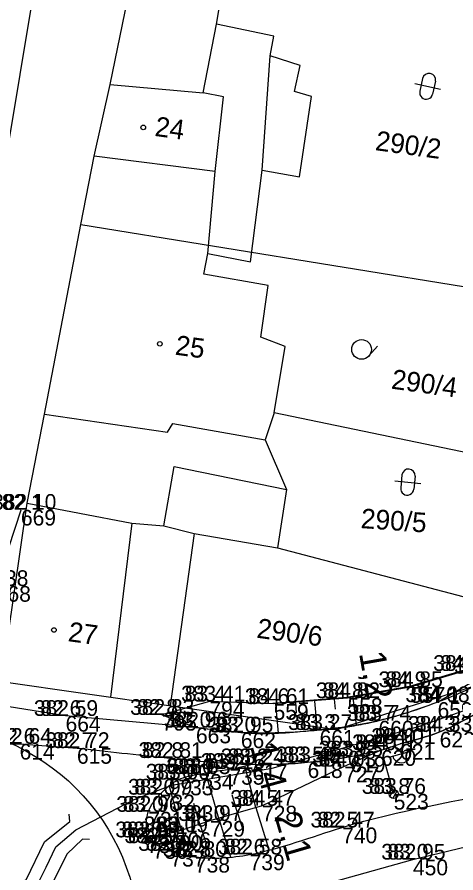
# Model space of a CAD drawing. Extents: x -514509 to -512782, y -1144610 to -1143439.
# Drawn here: x -513286.5 to -513253, y -1143599.3 to -1143533.9 of the extents above; entities that cross this region are included whole.
import ezdxf

# ---------------------------------------------------------------- set-up
doc = ezdxf.new("R2010")
doc.units = 0
for name, color, linetype in [('Vrstva 1', 7, 'Continuous'), ('Vrstva 10', 7, 'Continuous'), ('Vrstva 11', 7, 'Continuous'), ('Vrstva 12', 7, 'Continuous'), ('Vrstva 46', 7, 'Continuous'), ('Vrstva 50', 7, 'Continuous'), ('Vrstva 57', 7, 'Continuous'), ('Vrstva 58', 7, 'Continuous'), ('Vrstva 59', 7, 'Continuous'), ('Vrstva 6', 7, 'Continuous'), ('Vrstva 60', 7, 'Continuous'), ('Vrstva 61', 7, 'Continuous'), ('Vrstva 8', 7, 'Continuous'), ('Vrstva 9', 7, 'Continuous')]:
    doc.layers.add(name, color=color, linetype=linetype)

msp = doc.modelspace()

# ---------------------------------------------------------------- linework, layer by layer
at = {"layer": 'Vrstva 1'}
msp.add_lwpolyline([(-513284.871, -1143600.012), (-513284.292, -1143598.846), (-513283.544, -1143597.293), (-513282.035, -1143595.998), (-513277.572, -1143593.663), (-513274.714, -1143592.589), (-513267.017, -1143591.275), (-513255.856, -1143588.1), (-513249.812, -1143585.976)], dxfattribs=at)
at = {"layer": 'Vrstva 10'}
for points in [[(-513582.696, -1143761.24), (-513581.966, -1143752.218), (-513543.007, -1143722.265), (-513536.98, -1143726.125), (-513503.11, -1143701.59), (-513467.163, -1143704.368), (-513409.406, -1143670.068), (-513367.763, -1143641.182), (-513337.875, -1143622.14), (-513302.677, -1143606.244), (-513297.569, -1143595.846), (-513289.461, -1143596.696), (-513287.694, -1143584.666), (-513262.147, -1143588.316), (-513251.067, -1143584.844), (-513248.39, -1143579.25), (-513218.784, -1143572.229), (-513191.434, -1143567.629), (-513154.1, -1143564.42), (-513082.649, -1143574.448)], [(-513582.696, -1143761.24), (-513581.966, -1143752.218), (-513543.007, -1143722.265), (-513536.98, -1143726.125), (-513503.11, -1143701.59), (-513467.163, -1143704.368), (-513409.406, -1143670.068), (-513367.763, -1143641.182), (-513337.875, -1143622.14), (-513302.677, -1143606.244), (-513297.569, -1143595.846), (-513289.461, -1143596.696), (-513287.694, -1143584.666), (-513262.147, -1143588.316), (-513251.067, -1143584.844), (-513248.39, -1143579.25), (-513218.784, -1143572.229), (-513191.434, -1143567.629), (-513154.1, -1143564.42), (-513082.649, -1143574.448)], [(-513272.851, -1143588.177), (-513282.807, -1143587.29), (-513289.691, -1143586.178), (-513290.018, -1143584.243), (-513289.63, -1143582.249), (-513288.138, -1143577.372), (-513286.216, -1143571.555)], [(-513248.898, -1143581.879), (-513252.304, -1143583.85), (-513256.484, -1143585.088), (-513261.272, -1143585.929), (-513266.919, -1143586.377), (-513271.818, -1143586.191), (-513275.455, -1143587.207), (-513272.851, -1143588.177), (-513269.418, -1143588.55)], [(-513254.387, -1143586.238), (-513250.697, -1143584.065), (-513248.898, -1143581.879)], [(-513266.768, -1143586.362), (-513266.559, -1143588.607)], [(-513265.24, -1143586.225), (-513265.19, -1143587.08)], [(-513263.787, -1143586.157), (-513263.589, -1143588.395)], [(-513262.285, -1143586.019), (-513262.206, -1143586.776)], [(-513260.872, -1143585.881), (-513260.614, -1143587.999)], [(-513290.434, -1143637.326), (-513290.385, -1143631.195), (-513290.564, -1143626.422), (-513290.743, -1143623.053), (-513290.783, -1143622.667), (-513290.923, -1143619.471), (-513290.894, -1143616.156), (-513290.808, -1143613.127), (-513290.545, -1143610.632), (-513290.21, -1143607.241), (-513289.598, -1143600.868), (-513289.258, -1143594.412), (-513289.422, -1143589.472), (-513286.324, -1143589.424), (-513281.937, -1143589.739)], [(-513258.711, -1143589.898), (-513257.245, -1143589.431)], [(-513258.711, -1143589.898), (-513257.245, -1143589.431)], [(-513258.711, -1143589.898), (-513261.519, -1143591.16), (-513267.799, -1143594.149), (-513271.781, -1143595.312), (-513274.381, -1143596.172), (-513276.586, -1143596.561)], [(-513264.321, -1143590.827), (-513263.008, -1143590.671), (-513261.832, -1143590.515), (-513261.05, -1143590.392)], [(-513268.541, -1143590.983), (-513267.807, -1143590.991)], [(-513271.108, -1143595.113), (-513272.104, -1143591.66)], [(-513268.267, -1143594.278), (-513269.118, -1143591.089)], [(-513273.952, -1143596.03), (-513274.866, -1143592.681)], [(-513269.677, -1143594.697), (-513270.084, -1143593.323)], [(-513272.554, -1143595.566), (-513273.015, -1143593.978)], [(-513268.267, -1143594.278), (-513267.253, -1143597.56)], [(-513269.677, -1143594.697), (-513269.24, -1143596.059)], [(-513272.554, -1143595.566), (-513272.103, -1143596.956)], [(-513271.108, -1143595.113), (-513270.214, -1143598.05)], [(-513273.952, -1143596.03), (-513273.248, -1143598.005)], [(-513276.586, -1143596.561), (-513276.152, -1143596.997)]]:
    msp.add_lwpolyline(points, dxfattribs=at)
for points in [[(-513123.946, -1143569.095), (-513136.959, -1143567.384), (-513147.544, -1143566.738), (-513160.182, -1143566.568), (-513173.688, -1143567.587), (-513189.822, -1143569.464), (-513207.783, -1143571.88), (-513222.493, -1143574.402), (-513233.063, -1143576.666), (-513241.875, -1143578.979), (-513244.418, -1143579.885), (-513245.683, -1143580.636), (-513246.818, -1143581.512), (-513247.979, -1143582.57), (-513250.194, -1143584.261), (-513254.387, -1143586.238), (-513258.899, -1143587.657), (-513263.404, -1143588.363), (-513269.418, -1143588.55), (-513272.851, -1143588.177)], [(-513257.245, -1143589.431), (-513254.229, -1143588.505), (-513250.102, -1143586.392), (-513247.476, -1143584.933), (-513245.605, -1143583.389), (-513244.222, -1143582.217), (-513242.919, -1143581.425), (-513240.929, -1143580.476), (-513238.55, -1143579.701), (-513235.633, -1143579.04), (-513227.79, -1143577.445), (-513216.392, -1143575.319), (-513202.945, -1143573.374), (-513183.589, -1143570.866), (-513165.858, -1143569.141), (-513150.059, -1143568.836), (-513140.147, -1143569.606), (-513128.565, -1143571.075), (-513110.146, -1143573.354)], [(-513110.146, -1143573.354), (-513128.565, -1143571.075), (-513140.147, -1143569.606), (-513150.059, -1143568.836), (-513165.858, -1143569.141), (-513183.589, -1143570.866), (-513202.945, -1143573.374), (-513216.392, -1143575.319), (-513227.79, -1143577.445), (-513235.633, -1143579.04), (-513238.55, -1143579.701), (-513240.929, -1143580.476), (-513242.919, -1143581.425), (-513244.222, -1143582.217), (-513245.605, -1143583.389), (-513247.476, -1143584.933), (-513250.102, -1143586.392), (-513254.229, -1143588.505), (-513257.245, -1143589.431)], [(-513276.152, -1143596.997), (-513274.802, -1143597.59), (-513272.927, -1143598.05), (-513268.755, -1143597.873), (-513261.681, -1143595.809), (-513248.307, -1143592.834), (-513234.475, -1143589.658), (-513220.565, -1143587), (-513211.071, -1143585.455)], [(-513254.387, -1143586.238), (-513256.194, -1143586.881), (-513257.56, -1143587.299), (-513258.899, -1143587.657)], [(-513105.656, -1143589.572), (-513111.398, -1143588.825), (-513120.896, -1143588.124), (-513127.781, -1143587.815), (-513134.493, -1143587.399), (-513145.289, -1143587.917), (-513154.263, -1143588.165), (-513167.107, -1143589.025), (-513183.18, -1143590.33), (-513202.182, -1143592.368), (-513213.364, -1143594.183), (-513223.359, -1143596.374), (-513234.22, -1143598.682), (-513248.131, -1143602.316), (-513262.889, -1143606.569), (-513272.412, -1143609.783), (-513278.746, -1143612.526), (-513284.257, -1143615.463), (-513287.251, -1143617.25), (-513289.125, -1143618.716), (-513289.862, -1143619.586), (-513289.805, -1143620.367), (-513289.601, -1143620.971)], [(-513263.404, -1143588.363), (-513262.189, -1143588.242), (-513260.95, -1143588.067), (-513259.522, -1143587.794), (-513257.56, -1143587.299)], [(-513125.264, -1143589.045), (-513135.661, -1143588.368), (-513143.283, -1143588.407), (-513146.019, -1143588.597), (-513154.875, -1143589.536), (-513169.823, -1143590.946), (-513182.203, -1143592.15), (-513200.496, -1143594.572), (-513221.669, -1143598.242), (-513242.802, -1143603.101), (-513261.502, -1143608.166), (-513271.576, -1143611.724), (-513278.023, -1143614.872), (-513282.94, -1143617.541)], [(-513269.418, -1143588.55), (-513268.216, -1143588.62), (-513267.208, -1143588.62), (-513266.326, -1143588.591), (-513265.088, -1143588.494), (-513263.404, -1143588.363)], [(-513281.937, -1143589.739), (-513275.067, -1143590.496), (-513268.541, -1143590.983), (-513264.321, -1143590.827), (-513261.05, -1143590.392), (-513258.711, -1143589.898)], [(-513261.05, -1143590.392), (-513259.89, -1143590.166), (-513259.344, -1143590.059), (-513258.746, -1143589.913)], [(-513276.586, -1143596.561), (-513276.489, -1143594.611), (-513275.613, -1143593.299), (-513274.192, -1143592.154), (-513272.657, -1143591.728), (-513270.289, -1143591.344), (-513268.541, -1143590.983)], [(-513267.807, -1143590.991), (-513266.294, -1143590.972), (-513265.276, -1143590.914), (-513264.321, -1143590.827)]]:
    msp.add_spline(points, degree=3, dxfattribs=at)
at = {"layer": 'Vrstva 12'}
for points in [[(-513248.753, -1143579.775), (-513248.956, -1143581.832), (-513252.362, -1143583.803), (-513256.542, -1143585.041), (-513261.33, -1143585.882), (-513266.977, -1143586.33)], [(-513248.695, -1143579.822), (-513248.898, -1143581.879), (-513252.304, -1143583.85), (-513256.484, -1143585.088), (-513261.272, -1143585.929), (-513266.919, -1143586.377)], [(-513248.695, -1143579.822), (-513248.898, -1143581.879), (-513252.304, -1143583.85), (-513256.484, -1143585.088), (-513261.272, -1143585.929), (-513266.919, -1143586.377)]]:
    msp.add_lwpolyline(points, dxfattribs=at)
at = {"layer": 'Vrstva 46'}
msp.add_lwpolyline([(-513248.695, -1143579.822), (-513248.898, -1143581.879), (-513252.304, -1143583.85), (-513256.484, -1143585.088), (-513261.272, -1143585.929), (-513266.919, -1143586.377)], dxfattribs=at)
at = {"layer": 'Vrstva 50'}
msp.add_circle((-513293.745, -1143604.53), 16.579, dxfattribs=at)
at = {"layer": 'Vrstva 6'}
for p, q in [((-513258.02, -1143590.416), (-513256.267, -1143589.926)), ((-513257.833, -1143592.907), (-513258.492, -1143590.548)), ((-513258.033, -1143593.433), (-513257.731, -1143592.896)), ((-513257.817, -1143593.584), (-513257.488, -1143593))]:
    msp.add_line(p, q, dxfattribs=at)
msp.add_lwpolyline([(-513413.969, -1143682.409), (-513403.805, -1143675.248), (-513392.133, -1143667.024), (-513380.381, -1143658.412), (-513367.637, -1143649.641), (-513357.691, -1143643.188), (-513346.467, -1143636.319), (-513334.512, -1143629.443), (-513322.183, -1143622.808), (-513313.555, -1143618.663), (-513300.91, -1143613.176), (-513292.314, -1143609.739), (-513280.019, -1143605.312), (-513267.676, -1143601.424), (-513256.27, -1143598.259), (-513248.762, -1143596.434), (-513231.877, -1143592.957), (-513218.03, -1143590.48), (-513208.28, -1143588.89)], dxfattribs=at)
msp.add_circle((-513257.739, -1143593.245), 0.35, dxfattribs=at)
msp.add_circle((-513257.739, -1143593.245), 0.35, dxfattribs=at)
for centre, start, end in [((-513257.818, -1143590.359), 15.61212, 195.61212), ((-513257.141, -1143590.179), 194.90955, 16.3147)]:
    msp.add_arc(centre, 0.7, start, end, dxfattribs=at)
at = {"layer": 'Vrstva 60'}
for p, q in [((-513286.22, -1143571.55), (-513286.22, -1143571.55)), ((-513256.48, -1143585.09), (-513256.48, -1143585.09)), ((-513271.82, -1143586.19), (-513271.82, -1143586.19)), ((-513266.92, -1143586.38), (-513266.92, -1143586.38)), ((-513261.27, -1143585.93), (-513261.27, -1143585.93)), ((-513254.39, -1143586.24), (-513254.39, -1143586.24)), ((-513282.81, -1143587.29), (-513282.81, -1143587.29)), ((-513275.46, -1143587.21), (-513275.46, -1143587.21)), ((-513258.9, -1143587.66), (-513258.9, -1143587.66)), ((-513272.85, -1143588.18), (-513272.85, -1143588.18)), ((-513263.4, -1143588.36), (-513263.4, -1143588.36)), ((-513269.42, -1143588.55), (-513269.42, -1143588.55)), ((-513254.23, -1143588.5), (-513254.23, -1143588.5)), ((-513286.32, -1143589.42), (-513286.32, -1143589.42)), ((-513281.94, -1143589.74), (-513281.94, -1143589.74)), ((-513257.25, -1143589.43), (-513257.25, -1143589.43)), ((-513261.05, -1143590.39), (-513261.05, -1143590.39)), ((-513258.71, -1143589.9), (-513258.71, -1143589.9)), ((-513275.07, -1143590.5), (-513275.07, -1143590.5)), ((-513268.54, -1143590.98), (-513268.54, -1143590.98)), ((-513264.32, -1143590.83), (-513264.32, -1143590.83)), ((-513270.29, -1143591.34), (-513270.29, -1143591.34)), ((-513261.52, -1143591.16), (-513261.52, -1143591.16)), ((-513274.19, -1143592.15), (-513274.19, -1143592.15)), ((-513272.66, -1143591.73), (-513272.66, -1143591.73)), ((-513275.61, -1143593.3), (-513275.61, -1143593.3)), ((-513257.74, -1143593.24), (-513257.74, -1143593.24)), ((-513267.8, -1143594.15), (-513267.8, -1143594.15)), ((-513276.49, -1143594.61), (-513276.49, -1143594.61)), ((-513271.78, -1143595.31), (-513271.78, -1143595.31)), ((-513274.38, -1143596.17), (-513274.38, -1143596.17)), ((-513261.68, -1143595.81), (-513261.68, -1143595.81)), ((-513276.59, -1143596.56), (-513276.59, -1143596.56)), ((-513276.15, -1143597), (-513276.15, -1143597)), ((-513274.8, -1143597.59), (-513274.8, -1143597.59)), ((-513272.93, -1143598.05), (-513272.93, -1143598.05)), ((-513268.75, -1143597.87), (-513268.75, -1143597.87)), ((-513256.27, -1143598.26), (-513256.27, -1143598.26))]:
    msp.add_line(p, q, dxfattribs=at)
at = {"layer": 'Vrstva 61'}
for points in [[(-513286.432, -1143599.994), (-513285.831, -1143599.808), (-513284.41, -1143596.911), (-513282.474, -1143595.342), (-513282.532, -1143594.798)], [(-513280.986, -1143596.72), (-513281.508, -1143596.701), (-513282.716, -1143597.833)], [(-513282.716, -1143597.833), (-513284.037, -1143600.522), (-513283.826, -1143601.114)]]:
    msp.add_lwpolyline(points, dxfattribs=at)
at = {"layer": 'Vrstva 8'}
for p, q in [((-513267.784, -1143545.608), (-513267.192, -1143536.879)), ((-513279.409, -1143539.064), (-513272.301, -1143539.702)), ((-513271.373, -1143545.729), (-513270.754, -1143540.018)), ((-513281.64, -1143549.775), (-513245.688, -1143555.576)), ((-513284.426, -1143564.251), (-513275.017, -1143565.628)), ((-513275.312, -1143572.787), (-513274.522, -1143568.245)), ((-513274.522, -1143568.245), (-513265.928, -1143569.992)), ((-513277.74, -1143572.569), (-513279.377, -1143585.848)), ((-513272.999, -1143573.349), (-513274.817, -1143586.51))]:
    msp.add_line(p, q, dxfattribs=at)
for points in [[(-513287.694, -1143584.666), (-513285.741, -1143571.052), (-513284.426, -1143564.251), (-513281.64, -1143549.775), (-513280.622, -1143544.544), (-513279.409, -1143539.064), (-513276.747, -1143526.174), (-513274.019, -1143513.555), (-513272.754, -1143508.524), (-513270.837, -1143504.083), (-513270.878, -1143501.241), (-513270.619, -1143495.675), (-513268.896, -1143479.152)], [(-513338.912, -1143587.987), (-513335.226, -1143571.357), (-513332.372, -1143559.391), (-513321.972, -1143517.972), (-513319.303, -1143507.396), (-513300.278, -1143511.565), (-513282.17, -1143515.49), (-513285.5, -1143533.388), (-513287.988, -1143548.283), (-513293.196, -1143567.65)], [(-513271.947, -1143551.976), (-513268.68, -1143552.624), (-513267.784, -1143545.608), (-513264.944, -1143546.129), (-513264.031, -1143540.001), (-513265.31, -1143539.62), (-513264.892, -1143537.617), (-513267.192, -1143536.879), (-513266.902, -1143535.396), (-513271.282, -1143534.471), (-513270.154, -1143527.83)], [(-513270.754, -1143540.018), (-513272.301, -1143539.702), (-513271.282, -1143534.471)], [(-513266.87, -1143564.142), (-513266.039, -1143559.071), (-513267.905, -1143558.371), (-513267.336, -1143554.43), (-513272.243, -1143553.546), (-513271.947, -1143551.976), (-513271.373, -1143545.729), (-513280.622, -1143544.544)], [(-513246.509, -1143568.365), (-513266.87, -1143564.142), (-513267.555, -1143566.209), (-513265.928, -1143569.992), (-513266.625, -1143574.454)], [(-513275.017, -1143565.628), (-513274.615, -1143564.954), (-513267.555, -1143566.209)], [(-513285.741, -1143571.052), (-513277.74, -1143572.569), (-513275.312, -1143572.787), (-513272.999, -1143573.349), (-513266.625, -1143574.454), (-513248.39, -1143579.25)]]:
    msp.add_lwpolyline(points, dxfattribs=at)
at = {"layer": 'Vrstva 9'}
for p, q in [((-513255.539, -1143538.616), (-513255.748, -1143539.594)), ((-513256.132, -1143539.003), (-513254.176, -1143539.419)), ((-513254.56, -1143538.826), (-513254.771, -1143539.804)), ((-513259.642, -1143559.802), (-513258.975, -1143559.058)), ((-513257.655, -1143569.341), (-513255.665, -1143569.531)), ((-513257.11, -1143568.889), (-513257.206, -1143569.884)), ((-513256.113, -1143568.985), (-513256.211, -1143569.981))]:
    msp.add_line(p, q, dxfattribs=at)
for centre, radius in [((-513276.875, -1143542.35), 0.175), ((-513275.61, -1143558.873), 0.175), ((-513260.201, -1143559.302), 0.75), ((-513283.703, -1143580.726), 0.175)]:
    msp.add_circle(centre, radius, dxfattribs=at)
for centre, start, end in [((-513255.05, -1143538.721), 347.89791, 167.89791), ((-513255.259, -1143539.698), 167.89791, 347.89791), ((-513256.612, -1143568.937), 354.44168, 174.44168), ((-513256.709, -1143569.932), 174.44168, 354.44168)]:
    msp.add_arc(centre, 0.5, start, end, dxfattribs=at)

# ---------------------------------------------------------------- texts
at = {"layer": 'Vrstva 11'}
for s, rotation, p in [('1,2', 279.96564, (-513260.395, -1143582.505)), ('1,4', 285.34907, (-513268.741, -1143589.576)), ('2,1', 286.26506, (-513266.875, -1143594.927))]:
    msp.add_text(s, height=2, rotation=rotation, dxfattribs=at).set_placement(p)
at = {"layer": 'Vrstva 57'}
for s, p in [('82 1 ', (-513287.678, -1143571.55)), ('84 9 ', (-513254.188, -1143583.85)), ('84 9 ', (-513258.368, -1143585.09)), ('83 4 ', (-513273.703, -1143586.19)), ('84 6 ', (-513268.844, -1143586.38)), ('84 8 ', (-513263.153, -1143585.93)), ('84 1 ', (-513255.848, -1143586.24)), ('82 6 ', (-513284.734, -1143587.29)), ('82 8 ', (-513277.343, -1143587.21)), ('83 7 ', (-513260.783, -1143587.66)), ('83 0 ', (-513274.798, -1143588.18)), ('83 3 ', (-513265.283, -1143588.36)), ('83 0 ', (-513271.368, -1143588.55)), ('84 3 ', (-513256.113, -1143588.5)), ('82 6 ', (-513288.244, -1143589.42)), ('84 0 ', (-513259.198, -1143589.43)), ('82 7 ', (-513283.823, -1143589.74)), ('84 0 ', (-513260.658, -1143589.9)), ('82 8 ', (-513276.953, -1143590.5)), ('83 2 ', (-513270.423, -1143590.98)), ('83 5 ', (-513266.203, -1143590.83)), ('83 9 ', (-513262.938, -1143590.39)), ('83 2 ', (-513272.173, -1143591.34)), ('84 0 ', (-513263.468, -1143591.16)), ('83 0 ', (-513276.138, -1143592.15)), ('83 0 ', (-513274.608, -1143591.73)), ('83 0 ', (-513277.558, -1143593.3)), ('83 8 ', (-513259.623, -1143593.24)), ('84 5 ', (-513269.683, -1143594.15)), ('83 0 ', (-513278.438, -1143594.61)), ('84 0 ', (-513273.728, -1143595.31)), ('83 1 ', (-513275.838, -1143596.17)), ('82 5 ', (-513263.563, -1143595.81)), ('83 0 ', (-513278.538, -1143596.56)), ('82 9 ', (-513278.038, -1143597)), ('82 9 ', (-513276.688, -1143597.59)), ('82 8 ', (-513274.813, -1143598.05)), ('82 6 ', (-513270.674, -1143597.87)), ('83 0 ', (-513258.218, -1143598.26))]:
    msp.add_text(s, height=1.2, dxfattribs=at).set_placement(p)
at = {"layer": 'Vrstva 58'}
for s, p in [('382 10', (-513288.425, -1143571.55)), ('382 38', (-513290.561, -1143577.37)), ('384 92', (-513254.724, -1143583.85)), ('384 49', (-513253.124, -1143584.06)), ('384 85', (-513258.901, -1143585.09)), ('383 41', (-513273.986, -1143586.19)), ('384 61', (-513269.11, -1143586.38)), ('384 82', (-513263.691, -1143585.93)), ('384 08', (-513256.85, -1143586.24)), ('382 59', (-513285.234, -1143587.29)), ('382 83', (-513277.881, -1143587.21)), ('383 74', (-513261.321, -1143587.66)), ('382 96', (-513275.299, -1143588.18)), ('383 27', (-513265.821, -1143588.36)), ('382 95', (-513271.844, -1143588.55)), ('384 33', (-513256.651, -1143588.5)), ('382 64', (-513288.766, -1143589.42)), ('384 01', (-513259.455, -1143589.43)), ('382 72', (-513284.361, -1143589.74)), ('384 01', (-513260.915, -1143589.9)), ('382 81', (-513277.236, -1143590.5)), ('383 24', (-513270.961, -1143590.98)), ('383 45', (-513266.741, -1143590.83)), ('383 85', (-513263.471, -1143590.39)), ('383 16', (-513272.48, -1143591.34)), ('384 03', (-513263.98, -1143591.16)), ('383 00', (-513276.688, -1143592.15)), ('383 03', (-513275.12, -1143591.73)), ('382 99', (-513278.038, -1143593.3)), ('383 76', (-513260.186, -1143593.24)), ('384 47', (-513270.221, -1143594.15)), ('382 96', (-513278.939, -1143594.61)), ('383 97', (-513274.204, -1143595.31)), ('383 09', (-513276.843, -1143596.17)), ('382 47', (-513264.101, -1143595.81)), ('382 98', (-513279.014, -1143596.56)), ('382 91', (-513278.32, -1143597)), ('382 90', (-513277.263, -1143597.59)), ('382 80', (-513275.39, -1143598.05)), ('382 58', (-513271.171, -1143597.87)), ('382 95', (-513258.694, -1143598.26))]:
    msp.add_text(s, height=1.2, dxfattribs=at).set_placement(p)
at = {"layer": 'Vrstva 59'}
for s, p in [('669', (-513286.22, -1143572.75)), ('668', (-513288.14, -1143578.57)), ('557', (-513256.48, -1143586.29)), ('794', (-513271.82, -1143587.39)), ('559', (-513266.92, -1143587.58)), ('558', (-513261.27, -1143587.13)), ('659', (-513254.39, -1143587.44)), ('664', (-513282.81, -1143588.49)), ('795', (-513275.46, -1143588.41)), ('660', (-513258.9, -1143588.86)), ('663', (-513272.85, -1143589.38)), ('661', (-513263.4, -1143589.56)), ('662', (-513269.42, -1143589.75)), ('622', (-513254.23, -1143589.7)), ('614', (-513286.32, -1143590.62)), ('615', (-513281.94, -1143590.94)), ('621', (-513257.25, -1143590.63)), ('619', (-513261.05, -1143591.59)), ('620', (-513258.71, -1143591.1)), ('616', (-513275.07, -1143591.7)), ('617', (-513268.54, -1143592.18)), ('618', (-513264.32, -1143592.03)), ('734', (-513272.66, -1143592.93)), ('735', (-513270.29, -1143592.54)), ('727', (-513261.52, -1143592.36)), ('733', (-513274.19, -1143593.35)), ('732', (-513275.61, -1143594.5)), ('523', (-513257.74, -1143594.44)), ('728', (-513267.8, -1143595.35)), ('731', (-513276.49, -1143595.81)), ('729', (-513271.78, -1143596.51)), ('706', (-513274.38, -1143597.37)), ('740', (-513261.68, -1143597.01)), ('730', (-513276.59, -1143597.76)), ('736', (-513276.15, -1143598.2)), ('737', (-513274.8, -1143598.79)), ('738', (-513272.93, -1143599.25)), ('739', (-513268.75, -1143599.07)), ('450', (-513256.27, -1143599.46))]:
    msp.add_text(s, height=1.2, dxfattribs=at).set_placement(p)
at = {"layer": 'Vrstva 9'}
for s, rotation, p in [('24', 352.22933, (-513276.048, -1143542.996)), ('290/2', 352.22933, (-513259.202, -1143544.083)), ('25', 352.22933, (-513274.495, -1143559.697)), ('290/4', 352.22933, (-513257.98, -1143562.293)), ('290/5', 356.05832, (-513260.288, -1143572.943)), ('290/6', 352.22933, (-513268.263, -1143581.309)), ('27', 352.22933, (-513282.676, -1143581.576))]:
    msp.add_text(s, height=1.5, rotation=rotation, dxfattribs=at).set_placement(p)

doc.saveas('drawing.dxf')
